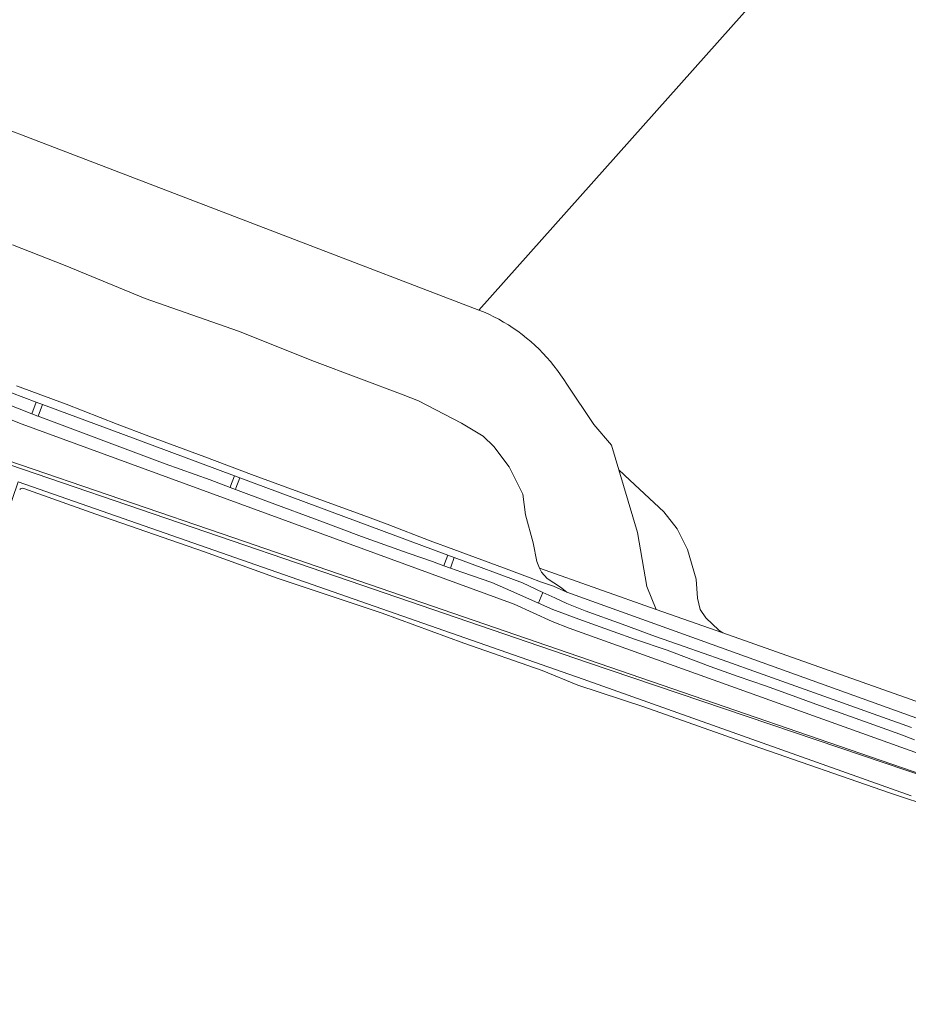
# Model space of a CAD drawing. Header units: metres. Extents: x 149984 to 156489, y 469398 to 478068.
# Tile 603 of 656: x 154187 to 154388, y 474453 to 474676. Entities that reach past the tile are written whole.
import ezdxf

# ---------------------------------------------------------------- set-up
doc = ezdxf.new("R2010")
doc.units = ezdxf.units.M
doc.header["$LTSCALE"] = 0.75
for name, color, linetype, lineweight in [('B-WE-OG-TERREIN_BEGROEID-GV', 252, 'Continuous', 18), ('B-WE-OG-TERREIN_ERF-GV', 252, 'Continuous', 18), ('B-WE-OG-TERREIN_OEVER-GV', 252, 'Continuous', 18), ('B-WE-OG-TERREIN_ONBEGROEID_ZAND-GV', 252, 'Continuous', 18), ('B-WE-OG-WATER-GV', 252, 'Continuous', 18), ('B-WE-OG-WATER_MEER-GV', 252, 'Continuous', 18), ('B-WE-VH-GESLOTENVERHARDING_ASFALT-GV', 252, 'Continuous', 18), ('B-WE-VH-ONVERHARD_ZAND-GV', 252, 'Continuous', 18), ('B-WE-VH-OPENVERHARDING_BETONSTRAATSTEEN-GV', 252, 'Continuous', 18), ('B-WE-VH-OPENVERHARDING_SIERBESTRATING-GV', 252, 'Continuous', 18)]:
    doc.layers.add(name, color=color, linetype=linetype, lineweight=lineweight)

msp = doc.modelspace()

# ---------------------------------------------------------------- linework, layer by layer
at = {"layer": 'B-WE-OG-TERREIN_BEGROEID-GV', "flags": 128}
for points in [[(154185.792, 474593.166), (154197.107, 474588.983), (154208.671, 474584.464), (154215.861, 474581.716), (154228.563, 474577.064), (154239.22, 474573.043), (154252.248, 474568.285), (154264.099, 474563.957), (154270.051, 474561.745), (154279.83, 474557.97), (154285.185, 474555.986), (154296.439, 474551.825), (154302.549, 474549.578), (154304.875, 474548.604), (154307.851, 474547.664), (154310.867, 474546.278), (154309.455, 474547.417), (154306.381, 474549.427), (154305.075, 474550.818), (154304.688, 474551.712), (154304.014, 474553.272), (154303.227, 474557.485), (154301.482, 474563.878), (154300.86, 474568.545), (154297.792, 474574.795), (154294.276, 474579.398), (154291.869, 474581.765), (154286.927, 474584.712), (154277.142, 474589.808), (154273.671, 474591.151), (154253.529, 474598.679), (154236.258, 474605.578), (154215.039, 474613.032), (154196.872, 474620.501), (154184.859, 474625.25)], [(154417.634, 474500), (154311.427, 474538.075), (154307.518, 474539.623), (154298.897, 474543.568), (154187.078, 474584.499), (154169.229, 474591.539)], [(154157.734, 474449.413), (154149.171, 474467.492), (154150.377, 474471.375), (154150.012, 474471.561), (154149.862, 474471.7), (154149.694, 474471.819), (154149.431, 474471.979), (154149.117, 474472.344), (154148.956, 474472.807), (154148.875, 474473.492), (154148.875, 474473.995), (154148.976, 474474.66), (154149.929, 474477.825), (154183.017, 474575.366), (154183.321, 474575.94), (154183.828, 474576.21), (154235.181, 474558.62), (154479.659, 474474.516)], [(154389.163, 474515.556), (154380.478, 474518.611), (154371.395, 474521.912), (154355.471, 474527.571), (154346.183, 474530.884), (154337.498, 474533.95), (154331.037, 474536.21), (154323.453, 474539.007), (154315.037, 474542.038), (154310.89, 474543.674), (154308.117, 474544.972), (154305.446, 474546.223), (154304.655, 474544.39), (154304.43, 474543.804), (154307.712, 474542.364), (154313.62, 474540.143), (154321.433, 474537.343), (154326.49, 474535.526), (154333.679, 474533.076), (154343.467, 474529.389), (154349.797, 474527.151), (154356.012, 474524.974), (154361.481, 474522.99), (154367.442, 474520.865), (154373.2, 474518.82), (154379.565, 474516.546), (154386.526, 474514.009), (154389.888, 474512.745)]]:
    msp.add_lwpolyline(points, dxfattribs=at)
for points in [[(154170.764, 474595.595), (154170.351, 474594.538), (154183.498, 474589.109), (154189.283, 474586.811), (154190.279, 474589.491), (154184.629, 474591.59), (154172.088, 474596.541), (154171.288, 474596.219)], [(154235.31, 474572.753), (154209.471, 474582.363), (154191.701, 474588.963), (154190.695, 474586.253), (154219.567, 474575.45), (154229.802, 474571.781), (154234.328, 474570.103), (154234.448, 474570.377)], [(154283.792, 474554.722), (154236.538, 474572.297), (154235.679, 474569.93), (154235.579, 474569.639), (154236.193, 474569.411), (154242.496, 474567.058), (154255.576, 474562.177), (154264.197, 474558.947), (154274.819, 474555.172), (154280.314, 474553.223), (154282.889, 474552.292), (154283.071, 474552.734)], [(154285.267, 474554.174), (154284.55, 474552.197), (154284.399, 474551.746), (154287.012, 474550.8), (154293.798, 474548.456), (154298.846, 474546.253), (154304.43, 474543.804), (154304.655, 474544.39), (154305.446, 474546.223), (154300.811, 474548.393)]]:
    msp.add_lwpolyline(points, close=True, dxfattribs=at)
at = {"layer": 'B-WE-OG-TERREIN_ERF-GV'}
msp.add_lwpolyline([(154187.463, 474569.873, 0.3232024), (154186.52, 474569.587)], format="xyb", dxfattribs=at)
at = {"layer": 'B-WE-OG-TERREIN_ERF-GV', "flags": 128}
msp.add_lwpolyline([(154473.813, 474470.295), (154459.818, 474474.973), (154439.706, 474481.999), (154405.259, 474493.709), (154384.215, 474500.657), (154353.251, 474511.405), (154328.33, 474520.236), (154313.362, 474525.172), (154305.282, 474528.478), (154287.453, 474534.674), (154268.898, 474541.51), (154245.042, 474549.438), (154228.55, 474555.447), (154203.859, 474564.038), (154187.463, 474569.873)], dxfattribs=at)
at = {"layer": 'B-WE-OG-TERREIN_OEVER-GV', "flags": 128}
for points in [[(154479.659, 474474.516), (154235.181, 474558.62), (154183.828, 474576.21), (154183.321, 474575.94), (154183.017, 474575.366), (154149.929, 474477.825), (154148.976, 474474.66), (154148.875, 474473.995), (154148.875, 474473.492), (154148.956, 474472.807), (154149.117, 474472.344), (154149.431, 474471.979), (154149.694, 474471.819), (154149.862, 474471.7), (154150.012, 474471.561), (154150.377, 474471.375), (154150.525, 474471.85)], [(154149.598, 474473.576), (154158.605, 474500), (154184.253, 474575.246), (154261.384, 474548.83), (154315.528, 474530.286), (154403.822, 474500.464), (154405.13, 474500)], [(154389.149, 474500), (154314.585, 474526.548), (154259.273, 474545.845), (154186.142, 474571.358), (154161.874, 474500), (154152.528, 474472.52)], [(154187.463, 474569.873), (154203.859, 474564.038), (154228.55, 474555.447), (154245.042, 474549.438), (154268.898, 474541.51), (154287.453, 474534.674), (154305.282, 474528.478), (154313.362, 474525.172), (154328.33, 474520.236), (154353.251, 474511.405), (154384.215, 474500.657), (154405.259, 474493.709), (154439.706, 474481.999), (154459.818, 474474.973), (154473.813, 474470.295)]]:
    msp.add_lwpolyline(points, dxfattribs=at)
at = {"layer": 'B-WE-OG-TERREIN_OEVER-GV'}
msp.add_lwpolyline([(154186.52, 474569.587, -0.3232024), (154187.463, 474569.873)], format="xyb", dxfattribs=at)
at = {"layer": 'B-WE-OG-TERREIN_ONBEGROEID_ZAND-GV', "flags": 128}
msp.add_lwpolyline([(154322.692, 474574.059), (154326.933, 474559.829), (154329.034, 474547.571), (154331.167, 474542.356), (154346.288, 474537.013), (154345.429, 474537.66), (154342.449, 474540.452), (154341.193, 474542.328), (154340.598, 474544.899), (154340.287, 474549.244), (154338.306, 474555.994), (154335.958, 474560.707), (154332.895, 474564.528), (154325.19, 474571.754)], close=True, dxfattribs=at)
at = {"layer": 'B-WE-OG-WATER-GV', "flags": 128}
for points in [[(154143.082, 474681.929), (154146.515, 474674.6), (154146.995, 474671.513), (154150.245, 474667.506), (154153.651, 474664.016), (154159.745, 474660.441), (154165.119, 474658.545), (154290.837, 474610.407), (154508.779, 474854.875)], [(154508.779, 474854.875), (154290.837, 474610.407), (154291.959, 474609.977), (154293.12, 474609.455), (154294.263, 474608.898), (154295.39, 474608.305), (154296.497, 474607.678), (154297.584, 474607.017), (154298.65, 474606.322), (154299.695, 474605.595), (154300.716, 474604.836), (154301.714, 474604.046), (154302.686, 474603.225), (154303.633, 474602.374), (154304.553, 474601.495), (154305.445, 474600.588), (154306.309, 474599.653), (154307.143, 474598.693), (154307.948, 474597.707), (154308.721, 474596.696), (154309.463, 474595.662), (154310.172, 474594.606), (154310.849, 474593.528), (154317.039, 474584.367), (154321.002, 474579.731), (154322.692, 474574.059), (154325.19, 474571.754), (154332.895, 474564.528), (154335.958, 474560.707), (154338.306, 474555.994), (154340.287, 474549.244), (154340.598, 474544.899), (154341.193, 474542.328), (154342.449, 474540.452), (154345.429, 474537.66), (154346.288, 474537.013), (154416.901, 474512.061)]]:
    msp.add_lwpolyline(points, dxfattribs=at)
at = {"layer": 'B-WE-OG-WATER_MEER-GV', "flags": 128}
for points in [[(154479.096, 474466.007), (154480.68, 474470.4), (154480.86, 474471.26), (154480.95, 474471.6), (154481.01, 474472.02), (154481.05, 474472.47), (154481.01, 474472.83), (154480.94, 474473.14), (154480.83, 474473.33), (154480.6, 474473.55), (154480.19, 474473.81), (154465.8, 474479.03), (154438.57, 474488.47), (154421.37, 474494.24), (154405.13, 474500), (154403.822, 474500.464), (154315.528, 474530.286), (154261.384, 474548.83), (154184.253, 474575.246), (154158.605, 474500), (154149.598, 474473.576)], [(154152.528, 474472.52), (154161.874, 474500), (154186.142, 474571.358), (154259.273, 474545.845), (154314.585, 474526.548), (154389.149, 474500)]]:
    msp.add_lwpolyline(points, dxfattribs=at)
at = {"layer": 'B-WE-VH-GESLOTENVERHARDING_ASFALT-GV', "flags": 128}
for points in [[(154190.695, 474586.253), (154190.619, 474586.28), (154189.283, 474586.811), (154183.498, 474589.109), (154170.351, 474594.538), (154169.229, 474591.539), (154187.078, 474584.499), (154298.897, 474543.568), (154307.518, 474539.623), (154311.427, 474538.075), (154417.634, 474500), (154486.449, 474475.33), (154486.891, 474475.172), (154487.62, 474474.911), (154489.328, 474474.298), (154490.433, 474473.879), (154490.995, 474473.666), (154494.527, 474472.325)], [(154439.402, 474500), (154310.867, 474546.278), (154307.851, 474547.664), (154304.875, 474548.604), (154302.549, 474549.578), (154296.439, 474551.825), (154285.185, 474555.986), (154279.83, 474557.97), (154270.051, 474561.745), (154264.099, 474563.957), (154252.248, 474568.285), (154239.22, 474573.043), (154228.563, 474577.064), (154215.861, 474581.716), (154208.671, 474584.464), (154197.107, 474588.983), (154185.792, 474593.166)], [(154184.629, 474591.59), (154190.279, 474589.491), (154191.701, 474588.963), (154209.471, 474582.363), (154235.31, 474572.753), (154236.538, 474572.297), (154283.792, 474554.722), (154285.267, 474554.174), (154300.811, 474548.393), (154305.446, 474546.223), (154308.117, 474544.972), (154310.89, 474543.674), (154315.037, 474542.038), (154323.453, 474539.007), (154331.037, 474536.21), (154337.498, 474533.95), (154346.183, 474530.884), (154355.471, 474527.571), (154371.395, 474521.912), (154380.478, 474518.611), (154389.163, 474515.556)], [(154389.888, 474512.745), (154386.526, 474514.009), (154379.565, 474516.546), (154373.2, 474518.82), (154367.442, 474520.865), (154361.481, 474522.99), (154356.012, 474524.974), (154349.797, 474527.151), (154343.467, 474529.389), (154333.679, 474533.076), (154326.49, 474535.526), (154321.433, 474537.343), (154313.62, 474540.143), (154307.712, 474542.364), (154304.43, 474543.804), (154298.846, 474546.253), (154293.798, 474548.456), (154287.012, 474550.8), (154284.399, 474551.746), (154282.889, 474552.292), (154280.314, 474553.223), (154274.819, 474555.172), (154264.197, 474558.947), (154255.576, 474562.177), (154242.496, 474567.058), (154236.193, 474569.411), (154235.579, 474569.639), (154234.328, 474570.103), (154229.802, 474571.781), (154219.567, 474575.45), (154190.695, 474586.253)]]:
    msp.add_lwpolyline(points, dxfattribs=at)
at = {"layer": 'B-WE-VH-ONVERHARD_ZAND-GV', "flags": 128}
msp.add_lwpolyline([(154184.859, 474625.25), (154196.872, 474620.501), (154215.039, 474613.032), (154236.258, 474605.578), (154253.529, 474598.679), (154273.671, 474591.151), (154277.142, 474589.808), (154286.927, 474584.712), (154291.869, 474581.765), (154294.276, 474579.398), (154297.792, 474574.795), (154300.86, 474568.545), (154301.482, 474563.878), (154303.227, 474557.485), (154304.014, 474553.272), (154304.688, 474551.712), (154331.167, 474542.356), (154329.034, 474547.571), (154326.933, 474559.829), (154322.692, 474574.059), (154321.002, 474579.731), (154317.039, 474584.367), (154310.849, 474593.528), (154310.172, 474594.606), (154309.463, 474595.662), (154308.721, 474596.696), (154307.948, 474597.707), (154307.143, 474598.693), (154306.309, 474599.653), (154305.445, 474600.588), (154304.553, 474601.495), (154303.633, 474602.374), (154302.686, 474603.225), (154301.714, 474604.046), (154300.716, 474604.836), (154299.695, 474605.595), (154298.65, 474606.322), (154297.584, 474607.017), (154296.497, 474607.678), (154295.39, 474608.305), (154294.263, 474608.898), (154293.12, 474609.455), (154291.959, 474609.977), (154290.837, 474610.407), (154165.119, 474658.545)], dxfattribs=at)
at = {"layer": 'B-WE-VH-OPENVERHARDING_BETONSTRAATSTEEN-GV', "flags": 128}
for points in [[(154190.695, 474586.253), (154191.701, 474588.963), (154190.279, 474589.491), (154189.283, 474586.811), (154190.619, 474586.28)], [(154236.538, 474572.297), (154235.31, 474572.753), (154234.448, 474570.377), (154234.328, 474570.103), (154235.579, 474569.639), (154235.679, 474569.93)], [(154285.267, 474554.174), (154283.792, 474554.722), (154283.071, 474552.734), (154282.889, 474552.292), (154284.399, 474551.746), (154284.55, 474552.197)]]:
    msp.add_lwpolyline(points, close=True, dxfattribs=at)
at = {"layer": 'B-WE-VH-OPENVERHARDING_SIERBESTRATING-GV', "flags": 128}
msp.add_lwpolyline([(154416.901, 474512.061), (154346.288, 474537.013), (154331.167, 474542.356), (154304.688, 474551.712), (154305.075, 474550.818), (154306.381, 474549.427), (154309.455, 474547.417), (154310.867, 474546.278), (154439.402, 474500)], dxfattribs=at)

doc.saveas('drawing.dxf')
